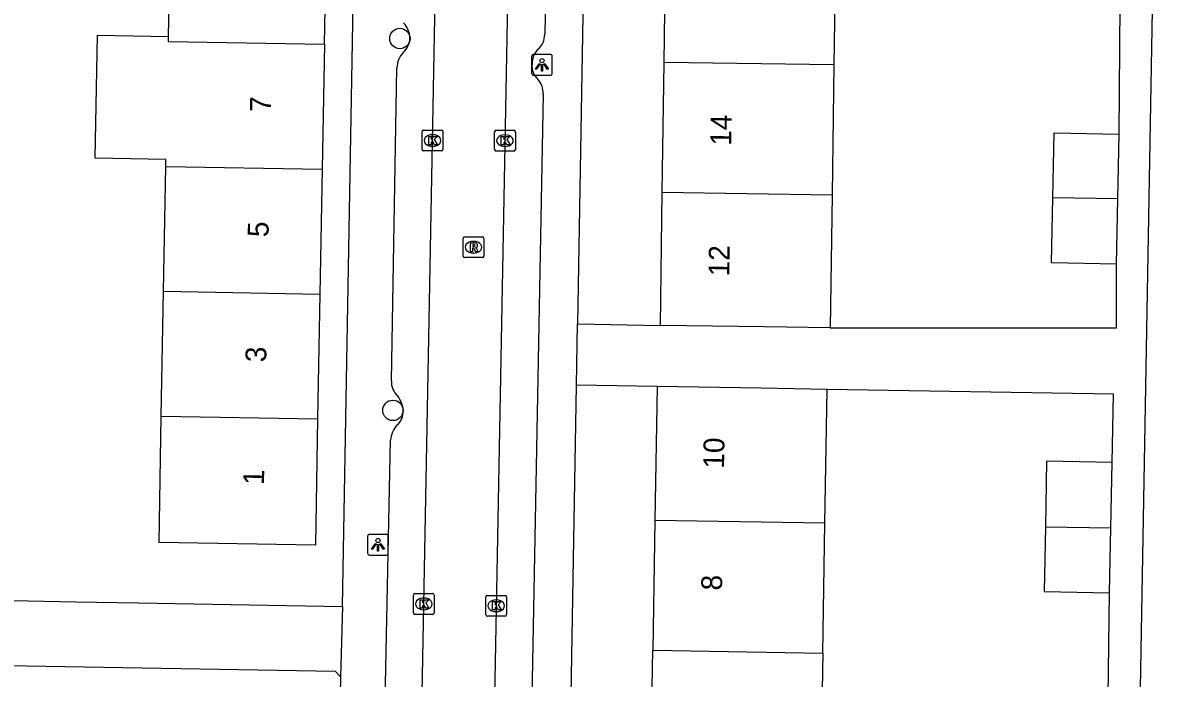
# Model space of a CAD drawing. Extents: x 160026 to 161302, y 384757 to 385701.
# Drawn here: x 160712.6 to 160767.8, y 385019.4 to 385050.9 of the extents above; entities that cross this region are included whole.
import ezdxf

# ---------------------------------------------------------------- set-up
doc = ezdxf.new("R2010")
doc.units = 0
for name, color, linetype in [('IMGEO_Boom', 7, 'Continuous'), ('IMGEO_Kolk', 7, 'Continuous'), ('IMGEO_Lichtpunt', 7, 'Continuous'), ('IMGEO_Muur', 7, 'Continuous'), ('IMGEO_Pand', 7, 'Continuous'), ('IMGEO_Pand_nummerreeks', 7, 'Continuous'), ('IMGEO_Rijbaan_lokaal_open', 7, 'Continuous'), ('IMGEO_Rioolput', 7, 'Continuous'), ('IMGEO_Voetpad_open', 7, 'Continuous')]:
    doc.layers.add(name, color=color, linetype=linetype)

msp = doc.modelspace()

# ---------------------------------------------------------------- linework, layer by layer
at = {"layer": 'IMGEO_Boom'}
for centre in [(160730.711, 385050.139), (160730.379, 385032.274)]:
    msp.add_circle(centre, 0.489, dxfattribs=at)
at = {"layer": 'IMGEO_Kolk'}
for p, q in [((160731.775, 385044.812), (160731.775, 385045.664)), ((160731.85, 385045.738), (160732.702, 385045.738)), ((160732.263, 385045.518), (160732.288, 385045.518)), ((160732.776, 385045.664), (160732.776, 385044.812)), ((160735.26, 385044.806), (160735.26, 385045.658)), ((160735.335, 385045.732), (160736.187, 385045.732)), ((160735.748, 385045.512), (160735.773, 385045.512)), ((160736.261, 385045.658), (160736.261, 385044.806)), ((160732.702, 385044.738), (160731.85, 385044.738)), ((160732.286, 385044.958), (160732.261, 385044.958)), ((160736.187, 385044.732), (160735.335, 385044.732)), ((160735.771, 385044.952), (160735.746, 385044.952)), ((160731.36, 385022.549), (160731.36, 385023.401)), ((160731.435, 385023.475), (160732.287, 385023.475)), ((160731.848, 385023.255), (160731.873, 385023.255)), ((160732.361, 385023.401), (160732.361, 385022.549)), ((160734.84, 385022.46), (160734.84, 385023.312)), ((160734.915, 385023.386), (160735.767, 385023.386)), ((160735.841, 385023.312), (160735.841, 385022.46)), ((160731.871, 385022.695), (160731.846, 385022.695)), ((160735.328, 385023.166), (160735.353, 385023.166)), ((160732.287, 385022.475), (160731.435, 385022.475)), ((160735.767, 385022.386), (160734.915, 385022.386)), ((160735.351, 385022.606), (160735.326, 385022.606))]:
    msp.add_line(p, q, dxfattribs=at)
for points in [[(160731.775, 385044.812), (160731.775, 385045.664)], [(160731.85, 385045.738), (160732.702, 385045.738)], [(160732.096, 385045.438), (160732.219, 385045.438), (160732.219, 385045.287), (160732.349, 385045.438), (160732.513, 385045.438), (160732.367, 385045.287), (160732.52, 385045.038), (160732.368, 385045.038), (160732.283, 385045.202), (160732.219, 385045.135), (160732.219, 385045.038), (160732.096, 385045.038), (160732.096, 385045.438)], [(160732.776, 385045.664), (160732.776, 385044.812)], [(160735.26, 385044.806), (160735.26, 385045.658)], [(160735.335, 385045.732), (160736.187, 385045.732)], [(160735.581, 385045.432), (160735.704, 385045.432), (160735.704, 385045.281), (160735.834, 385045.432), (160735.998, 385045.432), (160735.852, 385045.281), (160736.005, 385045.032), (160735.853, 385045.032), (160735.768, 385045.196), (160735.704, 385045.129), (160735.704, 385045.032), (160735.581, 385045.032), (160735.581, 385045.432)], [(160736.261, 385045.658), (160736.261, 385044.806)], [(160732.702, 385044.738), (160731.85, 385044.738)], [(160736.187, 385044.732), (160735.335, 385044.732)], [(160731.36, 385022.549), (160731.36, 385023.401)], [(160731.435, 385023.475), (160732.287, 385023.475)], [(160731.681, 385023.175), (160731.804, 385023.175), (160731.804, 385023.024), (160731.934, 385023.175), (160732.098, 385023.175), (160731.952, 385023.024), (160732.105, 385022.775), (160731.953, 385022.775), (160731.868, 385022.939), (160731.804, 385022.872), (160731.804, 385022.775), (160731.681, 385022.775), (160731.681, 385023.175)], [(160732.361, 385023.401), (160732.361, 385022.549)], [(160734.84, 385022.46), (160734.84, 385023.312)], [(160734.915, 385023.386), (160735.767, 385023.386)], [(160735.841, 385023.312), (160735.841, 385022.46)], [(160735.161, 385023.086), (160735.284, 385023.086), (160735.284, 385022.935), (160735.414, 385023.086), (160735.578, 385023.086), (160735.432, 385022.935), (160735.585, 385022.686), (160735.433, 385022.686), (160735.348, 385022.85), (160735.284, 385022.783), (160735.284, 385022.686), (160735.161, 385022.686), (160735.161, 385023.086)], [(160732.287, 385022.475), (160731.435, 385022.475)], [(160735.767, 385022.386), (160734.915, 385022.386)]]:
    msp.add_lwpolyline(points, dxfattribs=at)
for centre, start, end in [((160731.852, 385045.662), 91.552, 178.448), ((160731.852, 385045.662), 91.552, 178.448), ((160732.7, 385045.662), 1.552, 88.448), ((160732.7, 385045.662), 1.552, 88.448), ((160735.337, 385045.656), 91.552, 178.448), ((160735.337, 385045.656), 91.552, 178.448), ((160736.185, 385045.656), 1.552, 88.448), ((160736.185, 385045.656), 1.552, 88.448), ((160731.852, 385044.814), 181.552, 268.448), ((160731.852, 385044.814), 181.552, 268.448), ((160732.7, 385044.814), 271.552, 358.448), ((160732.7, 385044.814), 271.552, 358.448), ((160735.337, 385044.808), 181.552, 268.448), ((160735.337, 385044.808), 181.552, 268.448), ((160736.185, 385044.808), 271.552, 358.448), ((160736.185, 385044.808), 271.552, 358.448), ((160731.437, 385023.399), 91.552, 178.448), ((160731.437, 385023.399), 91.552, 178.448), ((160732.285, 385023.399), 1.552, 88.448), ((160732.285, 385023.399), 1.552, 88.448), ((160734.917, 385023.31), 91.552, 178.448), ((160734.917, 385023.31), 91.552, 178.448), ((160735.765, 385023.31), 1.552, 88.448), ((160735.765, 385023.31), 1.552, 88.448), ((160731.437, 385022.551), 181.552, 268.448), ((160731.437, 385022.551), 181.552, 268.448), ((160732.285, 385022.551), 271.552, 358.448), ((160732.285, 385022.551), 271.552, 358.448), ((160734.917, 385022.462), 181.552, 268.448), ((160734.917, 385022.462), 181.552, 268.448), ((160735.765, 385022.462), 271.552, 358.448), ((160735.765, 385022.462), 271.552, 358.448)]:
    msp.add_arc(centre, 0.0765, start, end, dxfattribs=at)
for centre, major_axis, ratio, start_param, end_param in [((160732.262, 385045.238), (-0.387, 0.002), 0.722429, 4.712389, 7.853982), ((160732.287, 385045.238), (-0.39, 0.002), 0.717154, 1.570796, 4.712389), ((160735.747, 385045.232), (-0.387, 0.002), 0.722429, 4.712389, 7.853982), ((160735.772, 385045.232), (-0.39, 0.002), 0.717154, 1.570796, 4.712389), ((160731.847, 385022.975), (-0.387, 0.002), 0.722429, 4.712389, 7.853982), ((160731.872, 385022.975), (-0.39, 0.002), 0.717154, 1.570796, 4.712389), ((160735.327, 385022.886), (-0.387, 0.002), 0.722429, 4.712389, 7.853982), ((160735.352, 385022.886), (-0.39, 0.002), 0.717154, 1.570796, 4.712389)]:
    msp.add_ellipse(centre, major_axis=major_axis, ratio=ratio, start_param=start_param, end_param=end_param, dxfattribs=at)
at = {"layer": 'IMGEO_Lichtpunt'}
for p, q in [((160737.039, 385049.279), (160737.039, 385048.472)), ((160737.039, 385049.279), (160737.039, 385048.472)), ((160737.941, 385049.374), (160737.133, 385049.374)), ((160737.941, 385049.374), (160737.133, 385049.374)), ((160738.035, 385048.472), (160738.035, 385049.279)), ((160738.035, 385048.472), (160738.035, 385049.279)), ((160737.133, 385048.378), (160737.941, 385048.378)), ((160737.133, 385048.378), (160737.941, 385048.378)), ((160729.159, 385026.222), (160729.159, 385025.415)), ((160729.159, 385026.222), (160729.159, 385025.415)), ((160730.061, 385026.317), (160729.253, 385026.317)), ((160730.061, 385026.317), (160729.253, 385026.317)), ((160730.155, 385025.415), (160730.155, 385026.222)), ((160730.155, 385025.415), (160730.155, 385026.222)), ((160729.253, 385025.321), (160730.061, 385025.321)), ((160729.253, 385025.321), (160730.061, 385025.321))]:
    msp.add_line(p, q, dxfattribs=at)
for points in [[(160737.413, 385048.943), (160737.452, 385048.915), (160737.264, 385048.653), (160737.226, 385048.68), (160737.413, 385048.943)], [(160737.515, 385048.895), (160737.562, 385048.895), (160737.562, 385048.573), (160737.515, 385048.573), (160737.515, 385048.895)], [(160737.625, 385048.915), (160737.663, 385048.942), (160737.85, 385048.68), (160737.811, 385048.652), (160737.625, 385048.915)], [(160729.533, 385025.886), (160729.572, 385025.858), (160729.384, 385025.596), (160729.346, 385025.623), (160729.533, 385025.886)], [(160729.635, 385025.838), (160729.682, 385025.838), (160729.682, 385025.516), (160729.635, 385025.516), (160729.635, 385025.838)], [(160729.745, 385025.858), (160729.783, 385025.885), (160729.97, 385025.623), (160729.931, 385025.595), (160729.745, 385025.858)]]:
    msp.add_lwpolyline(points, dxfattribs=at)
for centre in [(160737.538, 385049.077), (160729.658, 385026.02)]:
    msp.add_circle(centre, 0.0994, dxfattribs=at)
for centre, start, end in [((160737.133, 385049.279), 90, 180), ((160737.133, 385049.279), 90, 180), ((160737.941, 385049.279), 0, 90), ((160737.941, 385049.279), 0, 90), ((160737.133, 385048.472), 180, 270), ((160737.133, 385048.472), 180, 270), ((160737.941, 385048.472), 270, 0), ((160737.941, 385048.472), 270, 360), ((160729.253, 385026.222), 90, 180), ((160729.253, 385026.222), 90, 180), ((160730.061, 385026.222), 0, 90), ((160730.061, 385026.222), 0, 90), ((160729.253, 385025.415), 180, 270), ((160729.253, 385025.415), 180, 270), ((160730.061, 385025.415), 270, 0), ((160730.061, 385025.415), 270, 360)]:
    msp.add_arc(centre, 0.0946, start, end, dxfattribs=at)
at = {"layer": 'IMGEO_Muur'}
msp.add_lwpolyline([(160715.135, 385023.083), (160718.134, 385023.028)], dxfattribs=at)
at = {"layer": 'IMGEO_Pand'}
for points in [[(160719.683, 385055.994), (160719.578, 385050.238)], [(160727.086, 385049.859), (160727.195, 385055.858)], [(160743.406, 385048.991), (160743.495, 385055.23)], [(160751.654, 385055.114), (160751.565, 385048.875)], [(160719.466, 385043.996), (160719.472, 385044.323), (160716.076, 385044.384), (160716.182, 385050.299), (160719.578, 385050.238)], [(160719.578, 385050.238), (160719.574, 385049.995), (160727.086, 385049.859)], [(160727.086, 385049.859), (160726.978, 385043.86)], [(160743.318, 385042.752), (160743.406, 385048.991)], [(160751.565, 385048.875), (160743.406, 385048.991)], [(160751.565, 385048.875), (160751.477, 385042.636)], [(160762.082, 385042.485), (160762.144, 385045.608), (160765.272, 385045.546)], [(160765.21, 385042.441), (160765.272, 385045.546)], [(160719.357, 385037.997), (160719.466, 385043.996)], [(160719.466, 385043.996), (160726.978, 385043.86)], [(160726.978, 385043.86), (160726.869, 385037.861)], [(160743.227, 385036.359), (160743.318, 385042.752)], [(160743.318, 385042.752), (160751.477, 385042.636)], [(160751.477, 385042.636), (160751.386, 385036.243)], [(160765.147, 385039.297), (160762.02, 385039.359), (160762.082, 385042.485)], [(160765.21, 385042.441), (160762.082, 385042.485)], [(160765.147, 385039.297), (160765.21, 385042.441)], [(160719.248, 385031.998), (160719.357, 385037.997)], [(160719.357, 385037.997), (160726.869, 385037.861)], [(160726.869, 385037.861), (160726.76, 385031.862)], [(160751.386, 385036.243), (160748.227, 385036.288), (160743.227, 385036.359)], [(160743.072, 385033.416), (160742.965, 385026.988)], [(160751.244, 385033.281), (160748.072, 385033.333), (160743.072, 385033.416)], [(160751.137, 385026.853), (160751.244, 385033.281)], [(160726.76, 385031.862), (160726.65, 385025.798), (160719.138, 385025.934), (160719.248, 385031.998)], [(160719.248, 385031.998), (160726.76, 385031.862)], [(160764.932, 385029.763), (160761.789, 385029.826), (160761.726, 385026.678)], [(160764.869, 385026.626), (160764.932, 385029.763)], [(160742.965, 385026.988), (160742.862, 385020.749)], [(160751.137, 385026.853), (160742.965, 385026.988)], [(160751.034, 385020.614), (160751.137, 385026.853)], [(160761.726, 385026.678), (160761.663, 385023.576), (160764.807, 385023.514)], [(160761.726, 385026.678), (160764.869, 385026.626)], [(160764.807, 385023.514), (160764.869, 385026.626)], [(160742.758, 385014.51), (160742.862, 385020.749)], [(160742.862, 385020.749), (160751.034, 385020.614)], [(160751.034, 385020.614), (160750.93, 385014.375)]]:
    msp.add_lwpolyline(points, dxfattribs=at)
at = {"layer": 'IMGEO_Rijbaan_lokaal_open'}
for points in [[(160765.809, 384990.866), (160767.813, 385104.916)], [(160731.463, 385001.565), (160732.674, 385066.559)], [(160736.162, 385066.492), (160734.935, 385001.318)]]:
    msp.add_lwpolyline(points, dxfattribs=at)
at = {"layer": 'IMGEO_Rioolput'}
for p, q in [((160733.751, 385039.686), (160733.751, 385040.538)), ((160733.826, 385040.612), (160734.678, 385040.612)), ((160734.239, 385040.392), (160734.264, 385040.392)), ((160734.752, 385040.538), (160734.752, 385039.686)), ((160734.262, 385039.832), (160734.237, 385039.832)), ((160734.678, 385039.612), (160733.826, 385039.612))]:
    msp.add_line(p, q, dxfattribs=at)
for points in [[(160733.751, 385039.686), (160733.751, 385040.538)], [(160733.826, 385040.612), (160734.678, 385040.612)], [(160734.34, 385040.31), (160734.088, 385040.312), (160734.088, 385039.912)], [(160734.752, 385040.538), (160734.752, 385039.686)], [(160734.088, 385039.912), (160734.212, 385039.912), (160734.212, 385040.074), (160734.223, 385040.074)], [(160734.266, 385040.231), (160734.212, 385040.231), (160734.212, 385040.15)], [(160734.212, 385040.15), (160734.264, 385040.15)], [(160734.27, 385040.045), (160734.341, 385039.912), (160734.481, 385039.912), (160734.416, 385040.038)], [(160734.678, 385039.612), (160733.826, 385039.612)]]:
    msp.add_lwpolyline(points, dxfattribs=at)
for centre, radius, start, end in [((160733.828, 385040.536), 0.0765, 91.552, 178.448), ((160733.828, 385040.536), 0.0765, 91.552, 178.448), ((160734.339, 385040.2), 0.109, 350.3612, 89.416), ((160734.676, 385040.536), 0.0765, 1.552, 88.448), ((160734.676, 385040.536), 0.0765, 1.552, 88.448), ((160734.222, 385040.021), 0.0533, 26.0293, 88.6989), ((160734.248, 385040.339), 0.19, 274.7715, 282.9687), ((160734.272, 385040.135), 0.0964, 77.0061, 93.1865), ((160734.286, 385040.192), 0.0378, 276.6634, 79.6772), ((160734.337, 385040.2), 0.112, 277.5842, 350.9817), ((160734.321, 385039.985), 0.108, 29.5134, 73.7905), ((160733.828, 385039.688), 0.0765, 181.552, 268.448), ((160733.828, 385039.688), 0.0765, 181.552, 268.448), ((160734.676, 385039.688), 0.0765, 271.552, 358.448), ((160734.676, 385039.688), 0.0765, 271.552, 358.448)]:
    msp.add_arc(centre, radius, start, end, dxfattribs=at)
for centre, major_axis, ratio, start_param, end_param in [((160734.238, 385040.112), (-0.387, 0.002), 0.722429, 4.712389, 7.853982), ((160734.263, 385040.112), (-0.39, 0.002), 0.717154, 1.570796, 4.712389)]:
    msp.add_ellipse(centre, major_axis=major_axis, ratio=ratio, start_param=start_param, end_param=end_param, dxfattribs=at)
at = {"layer": 'IMGEO_Voetpad_open'}
for points in [[(160727.96, 385022.845), (160729.292, 385097.92), (160727.958, 385097.915)], [(160738.469, 385094.718), (160738.369, 385088.517), (160737.671, 385050.34)], [(160740.222, 385092.887), (160739.245, 385036.428)], [(160765.272, 385045.546), (160765.324, 385051.775)], [(160730.303, 385033.697), (160730.572, 385048.729)], [(160737.595, 385047.471), (160736.787, 385003.995)], [(160751.386, 385036.243), (160765.147, 385036.243), (160765.147, 385039.297)], [(160739.194, 385033.483), (160739.245, 385036.428)], [(160739.245, 385036.428), (160743.227, 385036.359)], [(160738.586, 384998.296), (160738.615, 385000), (160739.194, 385033.483)], [(160743.072, 385033.416), (160739.194, 385033.483)], [(160764.932, 385029.763), (160764.998, 385033.052), (160751.244, 385033.281)], [(160729.716, 385004.284), (160730.265, 385030.842)], [(160709.785, 385023.182), (160715.135, 385023.083), (160718.134, 385023.028), (160727.96, 385022.845)], [(160764.725, 385017.285), (160764.807, 385023.514)], [(160727.96, 385022.845), (160727.856, 385019.479)], [(160706.266, 385020.111), (160727.606, 385019.739), (160727.856, 385019.479)], [(160727.856, 385019.479), (160727.743, 385013.364)]]:
    msp.add_lwpolyline(points, dxfattribs=at)
for centre, radius, start, end in [((160730.16, 385050.158), 1.03, 0.427, 44.79), ((160736.767, 385050.321), 0.904, 309.8175, 1.2341), ((160730.235, 385050.179), 0.955, 311.1162, 359.241), ((160731.689, 385048.707), 1.117, 137.6683, 178.8642), ((160738.054, 385048.933), 0.991, 135.6432, 181.5796), ((160737.846, 385048.795), 0.79, 171.9483, 230.637), ((160736.609, 385047.526), 0.988, 356.7873, 41.8071), ((160731.236, 385033.656), 0.934, 177.5081, 227.7316), ((160729.635, 385032.201), 1.237, 2.2621, 38.1282), ((160730.054, 385032.204), 0.819, 308.9254, 3.2275), ((160731.51, 385030.747), 1.249, 138.9782, 175.6587)]:
    msp.add_arc(centre, radius, start, end, dxfattribs=at)

# ---------------------------------------------------------------- texts
at = {"layer": 'IMGEO_Pand_nummerreeks'}
for s, rotation, p in [('7', 88.9632, (160724.507, 385046.603)), ('14', 89.1872, (160746.63, 385044.987)), ('5', 88.9609, (160724.398, 385040.593)), ('12', 89.1872, (160746.541, 385038.711)), ('3', 88.9609, (160724.289, 385034.583)), ('10', 89.0491, (160746.287, 385029.472)), ('1', 88.9609, (160724.182, 385028.687)), ('8', 89.0491, (160746.19, 385023.619))]:
    msp.add_text(s, height=1, rotation=rotation, dxfattribs=at).set_placement(p)

doc.saveas('drawing.dxf')
